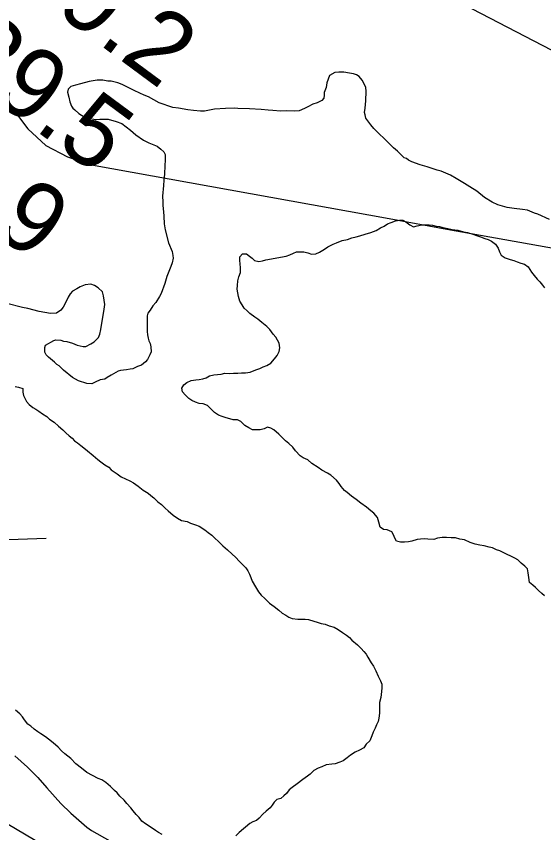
# Model space of a CAD drawing. Extents: x 3245246 to 3283090, y 806824 to 832173.
# Drawn here: x 3266755 to 3267247, y 816858 to 817621 of the extents above; entities that cross this region are included whole.
import ezdxf

# ---------------------------------------------------------------- set-up
doc = ezdxf.new("R2010")
doc.units = 0
for name, color, linetype in [('V-RIVR-RANG', 7, 'Continuous'), ('V-ROAD-CNTR', 7, 'Continuous'), ('V-SITE-VEGE', 7, 'Continuous'), ('V-TOPO-MINR', 7, 'Continuous'), ('V-TOPO-SHOR', 7, 'Continuous'), ('V-WETL-SWMP', 7, 'Continuous')]:
    doc.layers.add(name, color=color, linetype=linetype)

msp = doc.modelspace()

# ---------------------------------------------------------------- linework, layer by layer
at = {"layer": 'V-ROAD-CNTR'}
msp.add_spline([(3265843.13, 823432.94), (3265858.98, 823417.12), (3265884.36, 823393.48), (3265921.56, 823385.9), (3265988.57, 823351.07), (3266047.21, 823332.33), (3266110.89, 823317.69), (3266174.63, 823302.49), (3266237.94, 823256.14), (3266318.96, 823213.69), (3266446.25, 823144.04), (3266598.22, 823070.18), (3266698.27, 823024.21), (3266809.76, 822977.55), (3266902.83, 822954.65), (3266981.51, 822929.37), (3267047.02, 822922.93), (3267126.67, 822926.97), (3267196.8, 822934.46), (3267240.76, 822931.16), (3267315.46, 822929.02), (3267389.48, 822902.91), (3267472.52, 822855.33), (3267548.21, 822799.11), (3267673.18, 822703.23), (3267729.53, 822659.19), (3267800.82, 822580.02), (3267841.58, 822514.78), (3267890.36, 822443.64), (3267961.46, 822390.31), (3268026.22, 822347.95), (3268097.47, 822313.66), (3268226.82, 822221.48), (3268328.91, 822136.16), (3268437.97, 822030.19), (3268539.63, 821913.73), (3268611.4, 821855.02), (3268669.68, 821832.99), (3268741.62, 821835.21), (3268780.98, 821862.31), (3268824.18, 821916.6), (3268873.06, 822006.27), (3268932.52, 822098.07), (3268972.12, 822145.49), (3269019.4, 822162.03), (3269055.98, 822158.33), (3269086.75, 822138.72), (3269215.73, 821995.56), (3269467.12, 821682.49), (3269665.02, 821425.34), (3269890.24, 821132.34), (3269935.57, 821060.84), (3269937.76, 820947.01), (3269911.92, 820878.37), (3269882.42, 820803.43), (3269850.37, 820754.68), (3269820.83, 820702.94), (3269847.45, 820661.45), (3269995.31, 820504.9), (3270135.08, 820342.32), (3270215.8, 820249.25), (3270280.88, 820161.54), (3270409.84, 819983.24), (3270585.16, 819734.7), (3270723.07, 819531.19), (3270847.77, 819342.24), (3270941.21, 819194.89), (3271024.16, 819065.03), (3271103.72, 818955.95), (3271217.86, 818809.2), (3271322.11, 818665.04), (3271450.94, 818481.15), (3271547.8, 818329.85), (3271656.16, 818158.96), (3271778.9, 817965.4), (3271939.04, 817707.54), (3272036.56, 817466.51), (3272126.72, 817285.29), (3272211.94, 817051.13), (3272318, 816867.47), (3272429.35, 816683.19), (3272508.65, 816556.22), (3272571.56, 816398.68), (3272670.41, 816197), (3272779.92, 816022.86), (3272872.13, 815803.22), (3272964.65, 815556.57)], degree=3, dxfattribs=at)
at = {"layer": 'V-SITE-VEGE'}
for p, q in [((3267047.5, 817565.53), (3267045.02, 817558.58)), ((3267052.39, 817568.29), (3267047.5, 817565.53)), ((3267056.22, 817568.62), (3267052.39, 817568.29)), ((3267060.75, 817568.6), (3267056.22, 817568.62)), ((3267065.97, 817567.87), (3267060.75, 817568.6)), ((3267069.8, 817567.16), (3267065.97, 817567.87)), ((3267072.58, 817566.1), (3267069.8, 817567.16)), ((3267075.01, 817564.69), (3267072.58, 817566.1)), ((3267077.78, 817561.19), (3267075.01, 817564.69)), ((3266810.59, 817556.68), (3266806.06, 817555.32)), ((3266815.12, 817557.71), (3266810.59, 817556.68)), ((3266823.15, 817560.1), (3266815.12, 817557.71)), ((3266830.82, 817561.11), (3266823.15, 817560.1)), ((3266836.04, 817561.08), (3266830.82, 817561.11)), ((3266840.57, 817560.36), (3266836.04, 817561.08)), ((3266843.7, 817560.34), (3266840.57, 817560.36)), ((3266849.96, 817558.57), (3266843.7, 817560.34)), ((3266854.13, 817557.15), (3266849.96, 817558.57)), ((3266865.25, 817551.52), (3266854.13, 817557.15)), ((3267045.02, 817558.58), (3267044.31, 817554.4)), ((3267079.51, 817558.4), (3267077.78, 817561.19)), ((3267081.23, 817554.21), (3267079.51, 817558.4)), ((3266803.6, 817552.89), (3266802.89, 817550.11)), ((3266802.89, 817550.11), (3266804.26, 817545.22)), ((3266806.06, 817555.32), (3266803.6, 817552.89)), ((3266870.46, 817549.05), (3266865.25, 817551.52)), ((3266874.63, 817547.29), (3266870.46, 817549.05)), ((3267042.54, 817549.54), (3267042.52, 817547.1)), ((3267044.31, 817554.4), (3267042.54, 817549.54)), ((3267081.56, 817551.07), (3267081.23, 817554.21)), ((3267081.51, 817542.01), (3267081.56, 817551.07)), ((3266804.26, 817545.22), (3266805.28, 817541.04)), ((3266805.28, 817541.04), (3266806.65, 817536.85)), ((3266878.46, 817545.53), (3266874.63, 817547.29)), ((3266888.53, 817539.9), (3266878.46, 817545.53)), ((3267040.41, 817542.23), (3267035.87, 817540.17)), ((3267042.16, 817544.31), (3267040.41, 817542.23)), ((3267042.52, 817547.1), (3267042.16, 817544.31)), ((3267080.78, 817535.05), (3267081.51, 817542.01)), ((3266806.65, 817536.85), (3266808.04, 817535.1)), ((3266808.04, 817535.1), (3266809.77, 817533.35)), ((3266809.77, 817533.35), (3266813.58, 817530.2)), ((3266901.39, 817535.65), (3266888.53, 817539.9)), ((3266906.61, 817534.93), (3266901.39, 817535.65)), ((3266915.31, 817533.49), (3266906.61, 817534.93)), ((3266920.54, 817532.77), (3266915.31, 817533.49)), ((3266940.05, 817534.06), (3266930.99, 817532.36)), ((3266950.5, 817534.7), (3266940.05, 817534.06)), ((3266958.86, 817535), (3266950.5, 817534.7)), ((3266962, 817534.64), (3266958.86, 817535)), ((3266972.79, 817534.58), (3266962, 817534.64)), ((3266983.59, 817533.82), (3266972.79, 817534.58)), ((3266990.2, 817533.09), (3266983.59, 817533.82)), ((3267024, 817534.66), (3267019.11, 817532.59)), ((3267027.14, 817536.38), (3267024, 817534.66)), ((3267032.03, 817538.8), (3267027.14, 817536.38)), ((3267035.87, 817540.17), (3267032.03, 817538.8)), ((3267080.06, 817530.88), (3267080.78, 817535.05)), ((3266813.58, 817530.2), (3266816.01, 817528.44)), ((3266816.01, 817528.44), (3266819.49, 817526.33)), ((3266819.49, 817526.33), (3266821.57, 817525.62)), ((3266821.57, 817525.62), (3266829.58, 817524.54)), ((3266927.15, 817532.38), (3266920.54, 817532.77)), ((3266930.99, 817532.36), (3266927.15, 817532.38)), ((3266994.73, 817532.72), (3266990.2, 817533.09)), ((3267001.69, 817532.34), (3266994.73, 817532.72)), ((3267007.27, 817532.65), (3267001.69, 817532.34)), ((3267014.58, 817532.27), (3267007.27, 817532.65)), ((3267019.11, 817532.59), (3267014.58, 817532.27)), ((3267080.74, 817528.78), (3267080.06, 817530.88)), ((3267081.43, 817525.65), (3267080.74, 817528.78)), ((3267085.92, 817519.35), (3267081.43, 817525.65)), ((3266829.58, 817524.54), (3266833.06, 817524.87)), ((3266833.06, 817524.87), (3266841.08, 817524.83)), ((3266841.08, 817524.83), (3266848.38, 817522.7)), ((3266848.38, 817522.7), (3266853.59, 817520.58)), ((3266853.59, 817520.58), (3266861.92, 817514.61)), ((3267088.69, 817516.2), (3267085.92, 817519.35)), ((3266861.92, 817514.61), (3266866.77, 817510.06)), ((3267093.89, 817510.95), (3267088.69, 817516.2)), ((3267098.39, 817506.75), (3267093.89, 817510.95)), ((3266866.77, 817510.06), (3266874.06, 817505.14)), ((3266874.06, 817505.14), (3266878.93, 817502.68)), ((3266878.93, 817502.68), (3266886.57, 817499.51)), ((3267103.94, 817501.14), (3267098.39, 817506.75)), ((3266886.57, 817499.51), (3266890.04, 817496.7)), ((3266890.04, 817496.7), (3266892.81, 817494.25)), ((3267107.06, 817497.99), (3267103.94, 817501.14)), ((3267110.87, 817494.84), (3267107.06, 817497.99)), ((3266892.81, 817494.25), (3266894.19, 817491.8)), ((3266894.19, 817491.8), (3266894.17, 817486.58)), ((3267117.11, 817488.53), (3267110.87, 817494.84)), ((3267119.19, 817488.17), (3267117.11, 817488.53)), ((3267121.28, 817486.42), (3267119.19, 817488.17)), ((3266893.79, 817481.36), (3266893.4, 817473.34)), ((3266894.17, 817486.58), (3266893.79, 817481.36)), ((3267124.4, 817485.01), (3267121.28, 817486.42)), ((3267132.05, 817482.18), (3267124.4, 817485.01)), ((3267138.66, 817480.41), (3267132.05, 817482.18)), ((3267148.05, 817477.22), (3267138.66, 817480.41)), ((3266893.4, 817473.34), (3266893.02, 817467.77)), ((3267151.52, 817476.16), (3267148.05, 817477.22)), ((3267160.22, 817472.63), (3267151.52, 817476.16)), ((3267165.77, 817469.47), (3267160.22, 817472.63)), ((3266893.02, 817467.77), (3266892.65, 817462.9)), ((3267173.41, 817464.55), (3267165.77, 817469.47)), ((3267178.27, 817461.74), (3267173.41, 817464.55)), ((3266892.65, 817462.9), (3266891.55, 817452.8)), ((3267184.87, 817457.52), (3267178.27, 817461.74)), ((3267192.15, 817451.56), (3267184.87, 817457.52)), ((3266891.55, 817452.8), (3266891.87, 817447.58)), ((3267199.09, 817447.34), (3267192.15, 817451.56)), ((3266891.87, 817447.58), (3266891.85, 817444.09)), ((3266891.85, 817444.09), (3266892.51, 817438.17)), ((3267204.65, 817444.88), (3267199.09, 817447.34)), ((3267213.35, 817442.39), (3267204.65, 817444.88)), ((3267219.61, 817441.31), (3267213.35, 817442.39)), ((3266892.51, 817438.17), (3266892.85, 817434.33)), ((3266892.85, 817434.33), (3266893.15, 817427.02)), ((3267227.62, 817440.58), (3267219.61, 817441.31)), ((3267232.14, 817439.86), (3267227.62, 817440.58)), ((3267238.75, 817437.03), (3267232.14, 817439.86)), ((3267241.88, 817435.97), (3267238.75, 817437.03)), ((3267252.65, 817431.04), (3267241.88, 817435.97)), ((3266893.15, 817427.02), (3266894.17, 817421.44)), ((3266894.17, 817421.44), (3266897.24, 817409.23)), ((3266897.24, 817409.23), (3266900.68, 817401.2)), ((3266900.68, 817401.2), (3266901.36, 817397.37)), ((3266901.36, 817397.37), (3266901.69, 817394.93)), ((3266900.63, 817390.75), (3266899.56, 817387.28)), ((3266901.69, 817394.93), (3266900.63, 817390.75)), ((3266899.56, 817387.28), (3266895.68, 817377.89)), ((3266895.68, 817377.89), (3266893.91, 817371.28)), ((3266811.67, 817366.49), (3266807.83, 817364.07)), ((3266814.82, 817368.21), (3266811.67, 817366.49)), ((3266819.36, 817369.93), (3266814.82, 817368.21)), ((3266824.93, 817370.6), (3266819.36, 817369.93)), ((3266828.06, 817369.54), (3266824.93, 817370.6)), ((3266831.54, 817367.43), (3266828.06, 817369.54)), ((3266835.69, 817363.58), (3266831.54, 817367.43)), ((3266893.91, 817371.28), (3266890.37, 817361.9)), ((3266803.62, 817358.53), (3266802.21, 817355.05)), ((3266805.38, 817361.65), (3266803.62, 817358.53)), ((3266807.83, 817364.07), (3266805.38, 817361.65)), ((3266836.72, 817359.74), (3266835.69, 817363.58)), ((3266837.72, 817351.73), (3266836.72, 817359.74)), ((3266888.96, 817359.12), (3266885.45, 817353.56)), ((3266890.37, 817361.9), (3266888.96, 817359.12)), ((3266761.07, 817348.99), (3266746.46, 817352.56)), ((3266802.21, 817355.05), (3266799.04, 817349.14)), ((3266837.35, 817347.2), (3266837.72, 817351.73)), ((3266882.65, 817350.44), (3266880.19, 817346.28)), ((3266885.45, 817353.56), (3266882.65, 817350.44)), ((3266765.95, 817347.93), (3266761.07, 817348.99)), ((3266776.73, 817345.08), (3266765.95, 817347.93)), ((3266787.17, 817343.28), (3266776.73, 817345.08)), ((3266792.74, 817343.6), (3266787.17, 817343.28)), ((3266796.94, 817346.37), (3266792.74, 817343.6)), ((3266799.04, 817349.14), (3266796.94, 817346.37)), ((3266834.11, 817328.4), (3266837.35, 817347.2)), ((3266878.08, 817343.5), (3266877.37, 817341.06)), ((3266880.19, 817346.28), (3266878.08, 817343.5)), ((3266877.35, 817337.58), (3266877.3, 817326.44)), ((3266877.37, 817341.06), (3266877.35, 817337.58)), ((3266833.04, 817323.88), (3266834.11, 817328.4)), ((3266827.78, 817316.95), (3266831.98, 817320.75)), ((3266831.98, 817320.75), (3266833.04, 817323.88)), ((3266877.3, 817326.44), (3266877.63, 817323.3)), ((3266877.63, 817323.3), (3266878.31, 817320.16)), ((3266878.31, 817320.16), (3266878.99, 817317.72)), ((3266781.78, 817311.61), (3266782.48, 817313.7)), ((3266782.48, 817313.7), (3266785.28, 817315.43)), ((3266785.28, 817315.43), (3266787.37, 817316.46)), ((3266787.37, 817316.46), (3266790.17, 817318.19)), ((3266790.17, 817318.19), (3266792.27, 817318.87)), ((3266792.27, 817318.87), (3266796.79, 817318.5)), ((3266796.79, 817318.5), (3266799.22, 817317.45)), ((3266799.22, 817317.45), (3266802.35, 817317.08)), ((3266802.35, 817317.08), (3266807.57, 817315.66)), ((3266807.57, 817315.66), (3266812.09, 817313.89)), ((3266812.09, 817313.89), (3266817.66, 817312.47)), ((3266817.66, 817312.47), (3266820.1, 817312.46)), ((3266820.1, 817312.46), (3266824.64, 817314.87)), ((3266824.64, 817314.87), (3266827.78, 817316.95)), ((3266878.99, 817317.72), (3266880.02, 817315.28)), ((3266880.02, 817315.28), (3266880.7, 817312.14)), ((3266880.7, 817312.14), (3266881.03, 817307.61)), ((3266781.75, 817307.09), (3266781.78, 817311.61)), ((3266783.13, 817304.64), (3266781.75, 817307.09)), ((3266785.21, 817302.54), (3266783.13, 817304.64)), ((3266879.97, 817304.83), (3266877.51, 817300.31)), ((3266881.03, 817307.61), (3266879.97, 817304.83)), ((3266790.76, 817297.98), (3266785.21, 817302.54)), ((3266793.19, 817295.53), (3266790.76, 817297.98)), ((3266875.75, 817298.23), (3266871.91, 817295.12)), ((3266877.51, 817300.31), (3266875.75, 817298.23)), ((3266795.27, 817294.47), (3266793.19, 817295.53)), ((3266799.43, 817290.27), (3266795.27, 817294.47)), ((3266807.75, 817283.61), (3266799.43, 817290.27)), ((3266850.28, 817289.31), (3266843.64, 817285.86)), ((3266852.37, 817289.99), (3266850.28, 817289.31)), ((3266857.95, 817290.66), (3266852.37, 817289.99)), ((3266861.44, 817291.34), (3266857.95, 817290.66)), ((3266863.88, 817291.68), (3266861.44, 817291.34)), ((3266868.42, 817293.74), (3266863.88, 817291.68)), ((3266871.91, 817295.12), (3266868.42, 817293.74)), ((3266813.31, 817280.45), (3266807.75, 817283.61)), ((3266837.7, 817282.06), (3266833.52, 817281.39)), ((3266840.15, 817283.44), (3266837.7, 817282.06)), ((3266843.64, 817285.86), (3266840.15, 817283.44)), ((3266820.96, 817277.97), (3266813.31, 817280.45)), ((3266825.83, 817277.59), (3266820.96, 817277.97)), ((3266828.98, 817279.32), (3266825.83, 817277.59)), ((3266833.52, 817281.39), (3266828.98, 817279.32))]:
    msp.add_line(p, q, dxfattribs=at)
msp.add_lwpolyline([(3266753.97, 816930.2), (3266765.74, 816919.77), (3266775.26, 816910.03), (3266783.67, 816900.25), (3266796.66, 816885.79), (3266806.16, 816876.78), (3266820.96, 816863.48), (3266825.49, 816860.64), (3266842.42, 816850.72)], dxfattribs=at)
at = {"layer": 'V-TOPO-MINR'}
for points in [[(3266628.42, 818036.94), (3266775.68, 817906.33), (3266870.89, 817827.99), (3266969.53, 817754.65), (3267073.32, 817688.8), (3267180.54, 817627.94), (3267508.5, 817457.53), (3267536.28, 817442.61), (3267563.77, 817427.2), (3267590.84, 817411.05), (3267617.62, 817394.41), (3267643.81, 817376.89), (3267669.49, 817358.68), (3267694.41, 817339.44), (3267718.83, 817319.52), (3267990.91, 817088.21)], [(3266751.74, 817534.73), (3266766.1, 817515.86), (3266782.8, 817500.28), (3266803.01, 817489.64), (3266825.55, 817482.28), (3267103.06, 817431.92), (3267157.03, 817422.13), (3267211.01, 817412.36), (3267265, 817402.62)], [(3266783.17, 817133.16), (3266721.83, 817130.98), (3266519.47, 817111.22), (3266508.95, 817112.68), (3266500.08, 817116.44), (3266493.68, 817123.64), (3266488.93, 817133.14), (3266464.04, 817240.12), (3266443.23, 817302.5), (3266434.27, 817321.39)]]:
    msp.add_lwpolyline(points, dxfattribs=at)
at = {"layer": 'V-TOPO-SHOR'}
for points in [[(3267006.9, 817396.81), (3267010.39, 817398.18), (3267013.88, 817399.56), (3267016.67, 817400.94), (3267020.5, 817400.92), (3267023.64, 817400.9), (3267027.12, 817399.84), (3267030.6, 817398.77), (3267034.78, 817399.1), (3267038.27, 817400.47), (3267042.81, 817403.24), (3267045.96, 817405.66), (3267050.85, 817408.07), (3267053.99, 817409.45), (3267059.22, 817411.51), (3267064.11, 817412.53), (3267068.29, 817413.9), (3267072.48, 817414.92), (3267075.62, 817415.95), (3267080.85, 817417.32), (3267086.08, 817419.03), (3267090.97, 817420.75), (3267095.16, 817423.16), (3267098.31, 817424.89), (3267101.45, 817426.96), (3267104.94, 817428.34), (3267109.13, 817429.71), (3267112.62, 817430.39), (3267115.75, 817430.37), (3267118.53, 817428.96), (3267122.35, 817426.16), (3267125.82, 817424.39), (3267129.31, 817425.07), (3267133.49, 817426.09), (3267136.98, 817426.08), (3267140.46, 817426.06), (3267143.6, 817425.69), (3267147.08, 817424.98), (3267150.21, 817424.61), (3267153.33, 817423.55), (3267157.86, 817422.83), (3267162.04, 817421.76), (3267167.26, 817421.04), (3267172.47, 817419.62), (3267176.3, 817418.9), (3267181.17, 817417.48), (3267184.65, 817416.07), (3267188.47, 817415.01), (3267192.29, 817413.24), (3267195.43, 817412.53), (3267198.55, 817410.77), (3267202.37, 817407.97), (3267204.79, 817404.47), (3267206.16, 817400.98), (3267207.54, 817397.84), (3267211.36, 817395.38), (3267215.88, 817393.61), (3267219.36, 817392.9), (3267222.48, 817391.49), (3267225.96, 817390.42), (3267229.44, 817389.36), (3267232.91, 817386.91), (3267236.02, 817382.01), (3267238.44, 817378.86), (3267241.21, 817375.37), (3267243.63, 817372.92), (3267246.05, 817369.77), (3267248.13, 817367.32)], [(3266969.05, 817287.98), (3266973.58, 817288.65), (3266978.82, 817290.72), (3266982.31, 817292.09), (3266985.45, 817293.47), (3266988.94, 817294.84), (3266992.78, 817296.91), (3266996.29, 817301.07), (3266998.74, 817304.2), (3267000.5, 817307.67), (3267001.22, 817311.15), (3267000.55, 817315.68), (3266998.82, 817318.48), (3266997.44, 817321.27), (3266995.02, 817324.07), (3266991.91, 817328.27), (3266989.13, 817331.07), (3266984.28, 817334.93), (3266980.46, 817338.08), (3266977.69, 817339.84), (3266973.18, 817343.34), (3266970.75, 817345.8), (3266967.98, 817348.25), (3266965.9, 817351.4), (3266963.83, 817354.89), (3266962.46, 817359.08), (3266961.78, 817362.56), (3266961.45, 817366.05), (3266961.47, 817369.53), (3266961.84, 817373.71), (3266962.91, 817377.54), (3266964.32, 817381.71), (3266964.34, 817385.89), (3266964.02, 817389.72), (3266963.68, 817392.86), (3266963.7, 817396.34), (3266966.15, 817399.11), (3266969.99, 817399.09), (3266972.76, 817396.99), (3266975.19, 817394.89), (3266977.62, 817392.78), (3266981.44, 817391.72), (3266984.93, 817392.4), (3266988.07, 817393.43), (3267006.9, 817396.81)], [(3267203.3, 817122.68), (3267199.48, 817124.44), (3267196.34, 817125.16), (3267191.82, 817126.22), (3267187.65, 817126.94), (3267183.47, 817128.01), (3267178.6, 817129.43), (3267173.39, 817131.89), (3267169.21, 817132.61), (3267165.04, 817133.68), (3267160.86, 817133.7), (3267156.68, 817134.07), (3267152.5, 817134.1), (3267148.32, 817133.42), (3267144.83, 817132.4), (3267139.26, 817132.42), (3267136.12, 817132.79), (3267132.29, 817132.46), (3267129.15, 817132.13), (3267124.27, 817130.76), (3267121.13, 817130.08), (3267117.3, 817129.75), (3267113.81, 817129.77), (3267109.99, 817130.84), (3267108.26, 817133.63), (3267107.23, 817136.77), (3267105.51, 817139.57), (3267101.34, 817141.33), (3267097.85, 817141.7), (3267094.73, 817143.81), (3267093.36, 817148.34), (3267092.34, 817152.88), (3267088.88, 817156.73), (3267086.1, 817159.18), (3267081.94, 817162.33), (3267076.74, 817166.19), (3267072.23, 817169.7), (3267068.06, 817172.86), (3267063.9, 817176.01), (3267061.47, 817178.12), (3267058.36, 817181.62), (3267056.63, 817184.42), (3267053.86, 817187.56), (3267048.66, 817192.47), (3267045.54, 817194.23), (3267040.33, 817197.04), (3267036.85, 817199.5), (3267030.95, 817203.36), (3267027.14, 817206.52), (3267022.97, 817208.63), (3267020.19, 817210.38), (3267015.69, 817214.93), (3267013.27, 817218.43), (3267009.46, 817221.93), (3267006.33, 817224.39), (3267002.87, 817227.89), (3267000.1, 817230.69), (3266995.59, 817234.55), (3266992.81, 817236.3), (3266989.68, 817237.02), (3266986.54, 817235.64), (3266982.7, 817234.62), (3266978.87, 817234.64), (3266975.73, 817234.65), (3266972.26, 817236.41), (3266968.44, 817238.87), (3266964.63, 817242.38), (3266961.5, 817244.13), (3266957.67, 817244.15), (3266954.54, 817244.87), (3266951.06, 817245.93), (3266947.24, 817247), (3266943.76, 817248.41), (3266940.29, 817250.86), (3266937.52, 817253.66), (3266933.71, 817257.52), (3266929.54, 817258.93), (3266925.71, 817259.3), (3266922.58, 817260.36), (3266919.1, 817262.12), (3266916.33, 817263.88), (3266912.86, 817267.38), (3266910.44, 817270.18), (3266909.76, 817273.67), (3266911.52, 817276.79), (3266914.31, 817278.87), (3266918.5, 817280.59), (3266922.69, 817281.26), (3266925.82, 817281.59), (3266929.31, 817282.27), (3266932.45, 817283.3), (3266935.6, 817285.03), (3266939.43, 817286.05), (3266942.92, 817286.38), (3266946.4, 817286.71), (3266949.89, 817287.73), (3266953.72, 817287.37), (3266957.9, 817287.69), (3266962.08, 817287.67), (3266965.22, 817288), (3266969.05, 817287.98)], [(3266754.06, 817275.19), (3266757.2, 817274.47), (3266761.37, 817273.41), (3266761.35, 817269.92), (3266762.03, 817266.78), (3266764.79, 817261.2), (3266767.21, 817258.4), (3266770.68, 817255.59), (3266773.46, 817253.84), (3266776.23, 817252.08), (3266779.71, 817249.62), (3266783.87, 817247.16), (3266786.3, 817244.71), (3266790.46, 817241.9), (3266794.62, 817238.05), (3266798.78, 817234.54), (3266801.56, 817231.74), (3266804.68, 817228.94), (3266807.45, 817226.83), (3266809.53, 817224.39), (3266812.31, 817222.63), (3266815.43, 817220.17), (3266818.2, 817217.72), (3266821.67, 817214.92), (3266826.87, 817210.71), (3266831.38, 817206.85), (3266834.16, 817204.75), (3266837.97, 817201.94), (3266841.45, 817199.83), (3266843.87, 817197.38), (3266849.42, 817193.52), (3266853.24, 817190.71), (3266857.06, 817188.95), (3266861.23, 817187.19), (3266864.71, 817185.08), (3266868.87, 817181.93), (3266873.73, 817178.41), (3266878.24, 817175.6), (3266880.67, 817173.5), (3266883.44, 817171.05), (3266887.25, 817167.55), (3266890.72, 817165.09), (3266894.19, 817161.59), (3266896.96, 817159.13), (3266901.47, 817154.93), (3266905.63, 817152.12), (3266909.45, 817150.01), (3266914.67, 817148.94), (3266917.8, 817147.53), (3266922.32, 817146.11), (3266925.8, 817144.7), (3266931, 817141.19), (3266934.13, 817138.73), (3266937.6, 817136.28), (3266940.71, 817133.13), (3266943.49, 817130.67), (3266947.99, 817126.47), (3266952.15, 817122.62), (3266956.66, 817118.41), (3266959.78, 817115.61), (3266963.59, 817111.76), (3266967.06, 817108.26), (3266969.48, 817105.81), (3266971.21, 817103.01), (3266972.93, 817099.86), (3266973.96, 817096.72), (3266975.33, 817093.23), (3266978.44, 817087.99), (3266981.21, 817083.45), (3266983.63, 817080.3), (3266987.09, 817077.15), (3266991.6, 817072.94), (3266995.76, 817069.79), (3267000.27, 817066.28), (3267003.39, 817063.48), (3267006.87, 817061.72), (3267009.64, 817059.61), (3267012.77, 817058.55), (3267017.99, 817057.83), (3267021.13, 817057.81), (3267024.61, 817057.79), (3267027.74, 817057.43), (3267032.96, 817056.01), (3267036.09, 817054.95), (3267039.57, 817053.88), (3267043.4, 817053.17), (3267047.22, 817051.75), (3267051.74, 817050.33), (3267055.56, 817048.22), (3267059.73, 817045.42), (3267063.2, 817042.96), (3267065.97, 817040.85), (3267068.4, 817038.4)], [(3267248, 817079.6), (3267245.58, 817081.7), (3267242.46, 817084.51), (3267239.68, 817087.31), (3267237.26, 817089.76), (3267234.14, 817092.21), (3267233.46, 817096.74), (3267232.79, 817101.28), (3267232.11, 817104.76), (3267229.69, 817107.22), (3267226.22, 817110.02), (3267223.1, 817113.17), (3267220.32, 817114.93), (3267216.5, 817116.69), (3267213.37, 817118.1), (3267210.6, 817119.51), (3267206.43, 817121.62), (3267203.3, 817122.68)], [(3267068.4, 817038.4), (3267073.6, 817033.85), (3267077.06, 817030.35), (3267079.49, 817027.55), (3267081.56, 817025.1), (3267083.29, 817022.3), (3267086.4, 817017.06), (3267088.47, 817013.91), (3267090.54, 817009.72), (3267092.95, 817004.49), (3267095.02, 817000.29), (3267096.39, 816997.15), (3267096.37, 816993.67), (3267096.01, 816990.19), (3267095.28, 816984.62), (3267094.21, 816980.09), (3267094.19, 816975.91), (3267094.16, 816969.99), (3267093.44, 816965.47), (3267092.73, 816962.34), (3267091.32, 816959.21), (3267089.91, 816956.08), (3267088.14, 816952.26), (3267087.08, 816948.78), (3267084.97, 816944.27), (3267081.81, 816941.15), (3267079.36, 816937.68), (3267075.52, 816935.61), (3267071.33, 816933.54), (3267067.13, 816930.78), (3267063.98, 816928.35), (3267060.14, 816925.59), (3267057, 816924.21), (3267052.81, 816922.84), (3267049.67, 816922.51), (3267044.44, 816921.84), (3267040.25, 816920.12), (3267036.76, 816918.74), (3267032.92, 816916.68), (3267029.42, 816913.21), (3267026.97, 816911.13), (3267022.43, 816908.02), (3267017.18, 816904.22), (3267012.63, 816900.76), (3267009.83, 816898.34), (3267007.38, 816895.21), (3267004.93, 816892.79), (3267002.13, 816890.36), (3266998.29, 816889.34), (3266995.84, 816886.92), (3266994.08, 816884.14), (3266991.98, 816881.71), (3266988.48, 816878.59), (3266985.33, 816875.82), (3266981.83, 816872.01), (3266979.38, 816869.93), (3266975.89, 816868.56), (3266973.1, 816867.18), (3266963.09, 816858.6)], [(3266891.32, 816856.88), (3266887.85, 816858.65), (3266885.07, 816860.4), (3266880.21, 816863.91), (3266875.7, 816866.72), (3266872.23, 816869.18), (3266869.81, 816872.68), (3266867.04, 816875.47), (3266864.27, 816878.97), (3266862.2, 816881.77), (3266858.38, 816885.62), (3266855.96, 816888.77), (3266851.8, 816892.62), (3266849.38, 816895.77), (3266846.95, 816897.87), (3266843.14, 816901.72), (3266838.63, 816905.23), (3266835.16, 816907.69), (3266831.69, 816909.1), (3266826.48, 816911.92), (3266820.92, 816914.73), (3266816.06, 816918.59), (3266810.86, 816922.8), (3266806.01, 816927.7), (3266800.46, 816932.26), (3266797.34, 816935.06), (3266794.22, 816938.21), (3266791.8, 816940.66), (3266787.98, 816943.47), (3266782.43, 816948.03), (3266778.27, 816950.83), (3266775.49, 816952.59), (3266772.02, 816955.05), (3266768.9, 816957.85), (3266766.12, 816959.96), (3266763.01, 816963.8), (3266760.93, 816966.6), (3266758.51, 816969.4), (3266754.35, 816972.91)], [(3266963.09, 816858.6), (3266959.94, 816855.48)]]:
    msp.add_lwpolyline(points, dxfattribs=at)
at = {"layer": 'V-WETL-SWMP'}
msp.add_lwpolyline([(3266656.67, 816857.56), (3266652.98, 816884.5), (3266664.82, 816898.53), (3266701.45, 816886.18), (3266738.9, 816871.26), (3266779.54, 816847.54)], dxfattribs=at)

# ---------------------------------------------------------------- texts
at = {"layer": 'V-RIVR-RANG'}
for s, p in [('39.2', (3266750, 817655.69)), ('39.5', (3266690.68, 817575.18)), ('40.9', (3266631.15, 817494.83))]:
    msp.add_text(s, height=67, rotation=323.47833, dxfattribs=at).set_placement(p)

doc.saveas('drawing.dxf')
